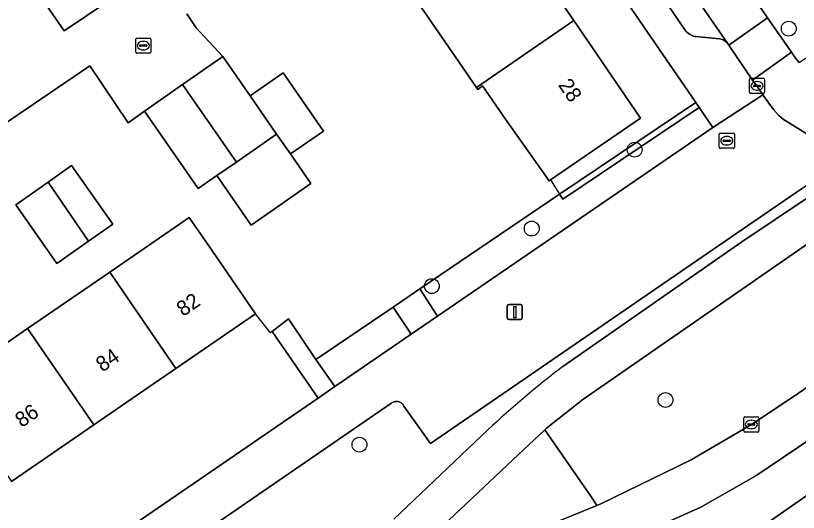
# Model space of a CAD drawing. Extents: x 157445 to 158888, y 383061 to 384688.
# Drawn here: x 158347.7 to 158399.4, y 383513.5 to 383546.2 of the extents above; entities that cross this region are included whole.
import ezdxf

# ---------------------------------------------------------------- set-up
doc = ezdxf.new("R2010")
doc.units = 0
for name, color, linetype in [('IMGEO_Berm_groen', 7, 'Continuous'), ('IMGEO_Boom', 7, 'Continuous'), ('IMGEO_Brandkraan', 7, 'Continuous'), ('IMGEO_Erf', 7, 'Continuous'), ('IMGEO_Fietspad_gesloten', 7, 'Continuous'), ('IMGEO_Groenvoorziening', 7, 'Continuous'), ('IMGEO_Haag', 7, 'Continuous'), ('IMGEO_Hek', 7, 'Continuous'), ('IMGEO_Kolk', 7, 'Continuous'), ('IMGEO_Lichtmast', 7, 'Continuous'), ('IMGEO_Pand', 7, 'Continuous'), ('IMGEO_Pand_nummerreeks', 7, 'Continuous'), ('IMGEO_Parkeervlak_open', 7, 'Continuous'), ('IMGEO_Rijbaan_lokaal_open', 7, 'Continuous'), ('IMGEO_Rijbaan_regionaal_gesloten', 7, 'Continuous'), ('IMGEO_Voetpad_open', 7, 'Continuous')]:
    doc.layers.add(name, color=color, linetype=linetype)

msp = doc.modelspace()

# ---------------------------------------------------------------- linework, layer by layer
at = {"layer": 'IMGEO_Berm_groen'}
for points in [[(158500, 383599.794), (158400.504, 383531.525), (158385.186, 383520.921), (158382.786, 383519.037), (158382.666, 383518.924), (158383.259, 383518.068), (158385.796, 383514.402), (158386.117, 383513.939), (158386.367, 383514.043), (158392.334, 383516.949), (158396.311, 383519.274), (158398.999, 383521.064), (158401.509, 383522.775), (158406.471, 383526.137), (158411.628, 383529.655), (158442.175, 383550.47), (158457.465, 383560.876), (158472.766, 383571.328), (158488.049, 383581.718)], [(158399.691, 383534.859), (158395.289, 383531.857), (158375.12, 383518.021), (158373.369, 383520.49), (158373.345, 383520.533), (158373.318, 383520.573), (158373.287, 383520.611), (158373.253, 383520.646), (158373.216, 383520.677), (158373.176, 383520.705), (158373.133, 383520.73), (158373.089, 383520.751), (158373.043, 383520.767), (158372.996, 383520.78), (158372.948, 383520.788), (158372.899, 383520.792), (158372.851, 383520.791), (158372.802, 383520.786), (158372.754, 383520.777), (158372.707, 383520.764), (158372.662, 383520.746), (158372.618, 383520.725), (158372.576, 383520.699), (158372.537, 383520.67), (158372.512, 383520.649), (158353.845, 383507.839)], [(158383.866, 383523.103), (158395.677, 383531.318), (158400.089, 383534.274)], [(158372.695, 383513.018), (158378.92, 383518.936)]]:
    msp.add_lwpolyline(points, dxfattribs=at)
msp.add_arc((158427.536, 383466.25), 71.689, 127.52879, 132.69942, dxfattribs=at)
at = {"layer": 'IMGEO_Boom'}
for centre in [(158398.785, 383545.383), (158388.61, 383537.4), (158381.81, 383532.2), (158375.21, 383528.4), (158390.641, 383520.885), (158370.43, 383517.943)]:
    msp.add_circle(centre, 0.489, dxfattribs=at)
at = {"layer": 'IMGEO_Brandkraan'}
for p, q in [((158394.189, 383537.565), (158394.189, 383538.417)), ((158394.264, 383538.491), (158395.116, 383538.491)), ((158394.677, 383538.271), (158394.702, 383538.271)), ((158395.19, 383538.417), (158395.19, 383537.565)), ((158394.448, 383537.985), (158394.448, 383537.997)), ((158394.886, 383537.948), (158394.488, 383537.948)), ((158394.491, 383538.034), (158394.889, 383538.034)), ((158394.7, 383537.711), (158394.675, 383537.711)), ((158394.932, 383537.997), (158394.932, 383537.985)), ((158395.116, 383537.491), (158394.264, 383537.491))]:
    msp.add_line(p, q, dxfattribs=at)
for points in [[(158394.189, 383537.565), (158394.189, 383538.417)], [(158394.264, 383538.491), (158395.116, 383538.491)], [(158395.19, 383538.417), (158395.19, 383537.565)], [(158395.116, 383537.491), (158394.264, 383537.491)]]:
    msp.add_lwpolyline(points, dxfattribs=at)
for centre, radius, start, end in [((158394.266, 383538.415), 0.0765, 91.552, 178.448), ((158394.266, 383538.415), 0.0765, 91.552, 178.448), ((158395.114, 383538.415), 0.0765, 1.552, 88.448), ((158395.114, 383538.415), 0.0765, 1.552, 88.448), ((158394.266, 383537.567), 0.0765, 181.552, 268.448), ((158394.266, 383537.567), 0.0765, 181.552, 268.448), ((158394.488, 383537.994), 0.0403, 85.8775, 175.7526), ((158394.485, 383537.984), 0.0366, 178.938, 274.7102), ((158394.889, 383537.991), 0.043, 264.8664, 352.4533), ((158394.893, 383537.996), 0.0386, 1.7309, 96.639), ((158395.114, 383537.567), 0.0765, 271.552, 358.448), ((158395.114, 383537.567), 0.0765, 271.552, 358.448)]:
    msp.add_arc(centre, radius, start, end, dxfattribs=at)
for centre, major_axis, ratio, start_param, end_param in [((158394.676, 383537.991), (-0.387, 0.002), 0.722429, 4.712389, 7.853982), ((158394.701, 383537.991), (-0.39, 0.002), 0.717154, 1.570796, 4.712389)]:
    msp.add_ellipse(centre, major_axis=major_axis, ratio=ratio, start_param=start_param, end_param=end_param, dxfattribs=at)
at = {"layer": 'IMGEO_Erf'}
for points in [[(158369.021, 383554.827), (158364.143, 383561.941), (158366.421, 383563.548), (158370.544, 383566.376), (158375.445, 383559.233), (158380.059, 383552.508), (158384.578, 383545.922), (158388.997, 383539.482), (158383.049, 383535.405), (158382.953, 383535.339), (158380.066, 383539.424), (158378.566, 383541.605), (158378.241, 383541.382), (158378.15, 383541.514), (158373.633, 383548.102)], [(158349.868, 383535.256), (158351.424, 383536.348), (158354.134, 383532.484), (158352.54, 383531.366), (158350.444, 383529.897), (158347.735, 383533.761)]]:
    msp.add_lwpolyline(points, close=True, dxfattribs=at)
for points in [[(158344.248, 383504.951), (158367.693, 383521.011), (158364.675, 383525.409), (158365.739, 383526.239), (158367.558, 383523.555), (158372.662, 383527.018), (158374.426, 383528.215), (158383.641, 383534.467), (158392.647, 383540.516), (158387.473, 383548.067)], [(158359.035, 383546.353), (158359.64, 383545.449), (158361.402, 383543.546), (158363.204, 383540.951), (158365.387, 383542.467), (158368.05, 383538.632), (158365.867, 383537.117), (158367.225, 383535.161), (158364.575, 383533.32), (158363.288, 383532.427), (158361.021, 383535.692), (158359.783, 383534.832), (158356.227, 383539.952), (158355.151, 383539.165), (158352.622, 383542.94), (158336.26, 383531.831)], [(158343.097, 383521.874), (158348.518, 383525.6), (158353.94, 383529.327), (158359.187, 383532.934), (158360.732, 383530.704), (158363.563, 383526.582), (158358.306, 383522.971), (158352.882, 383519.246), (158347.459, 383515.521)]]:
    msp.add_lwpolyline(points, dxfattribs=at)
at = {"layer": 'IMGEO_Fietspad_gesloten'}
for points in [[(158679.399, 383721.322), (158677.463, 383720.002), (158677.446, 383719.989), (158673.107, 383717.176), (158672.871, 383716.996), (158659.434, 383707.528), (158646.351, 383698.32), (158645.771, 383697.923), (158642.101, 383695.683), (158635.984, 383692.252), (158632.559, 383690.485), (158625.975, 383687.642), (158625.07, 383687.28), (158622.291, 383686.109), (158619.533, 383684.885), (158594.652, 383667.82), (158523.57, 383619.052), (158500, 383602.881), (158449.207, 383568.025), (158400.089, 383534.274), (158395.677, 383531.318), (158383.866, 383523.103)], [(158352.76, 383494.678), (158355.478, 383496.613), (158357.259, 383497.791), (158360.429, 383500), (158372.248, 383509.263), (158374.404, 383511.146), (158380.556, 383516.939), (158382.666, 383518.924), (158382.786, 383519.037), (158385.186, 383520.921), (158400.504, 383531.525), (158500, 383599.794), (158509.882, 383606.575), (158524.995, 383616.939), (158597.382, 383666.576), (158618.032, 383680.773)], [(158378.92, 383518.936), (158372.695, 383513.018)]]:
    msp.add_lwpolyline(points, dxfattribs=at)
msp.add_arc((158427.536, 383466.25), 71.689, 127.52879, 132.69942, dxfattribs=at)
at = {"layer": 'IMGEO_Groenvoorziening'}
for points in [[(158393.771, 383538.876), (158392.873, 383540.186), (158383.864, 383534.135), (158383.641, 383534.467), (158374.426, 383528.215), (158375.587, 383526.419)], [(158392.873, 383540.186), (158392.647, 383540.516), (158383.641, 383534.467), (158383.864, 383534.135)], [(158373.838, 383525.221), (158372.662, 383527.018), (158367.558, 383523.555), (158368.813, 383521.779)]]:
    msp.add_lwpolyline(points, close=True, dxfattribs=at)
for points in [[(158383.577, 383512.885), (158386.117, 383513.939), (158385.796, 383514.402), (158383.259, 383518.068), (158382.666, 383518.924), (158380.556, 383516.939), (158374.404, 383511.146)], [(158384.32, 383501.484), (158391.488, 383506.524), (158394.127, 383508.417), (158394.275, 383508.226), (158399.159, 383511.657), (158404.055, 383515.07), (158402.806, 383516.561), (158399.682, 383514.393), (158396.561, 383512.223)]]:
    msp.add_lwpolyline(points, dxfattribs=at)
at = {"layer": 'IMGEO_Haag'}
msp.add_lwpolyline([(158392.873, 383540.186), (158392.647, 383540.516), (158383.641, 383534.467), (158383.864, 383534.135)], close=True, dxfattribs=at)
for points in [[(158383.577, 383512.885), (158386.117, 383513.939), (158385.796, 383514.402), (158383.259, 383518.068), (158382.666, 383518.924), (158380.556, 383516.939), (158374.404, 383511.146)], [(158384.32, 383501.484), (158391.488, 383506.524), (158394.127, 383508.417), (158394.275, 383508.226), (158399.159, 383511.657), (158404.055, 383515.07), (158402.806, 383516.561), (158399.682, 383514.393), (158396.561, 383512.223)]]:
    msp.add_lwpolyline(points, dxfattribs=at)
at = {"layer": 'IMGEO_Hek'}
for points in [[(158383.049, 383535.405), (158383.641, 383534.467)], [(158383.641, 383534.467), (158374.426, 383528.215)], [(158374.426, 383528.215), (158372.662, 383527.018)], [(158372.662, 383527.018), (158367.558, 383523.555)], [(158364.675, 383525.409), (158364.554, 383525.314), (158363.563, 383526.582)], [(158367.558, 383523.555), (158365.739, 383526.239), (158364.675, 383525.409)]]:
    msp.add_lwpolyline(points, dxfattribs=at)
at = {"layer": 'IMGEO_Kolk'}
for p, q in [((158355.653, 383543.842), (158355.653, 383544.694)), ((158355.728, 383544.768), (158356.58, 383544.768)), ((158355.955, 383544.311), (158356.353, 383544.311)), ((158356.141, 383544.548), (158356.166, 383544.548)), ((158356.654, 383544.694), (158356.654, 383543.842)), ((158356.58, 383543.768), (158355.728, 383543.768)), ((158355.912, 383544.262), (158355.912, 383544.274)), ((158356.35, 383544.225), (158355.952, 383544.225)), ((158356.164, 383543.988), (158356.139, 383543.988)), ((158356.396, 383544.274), (158356.396, 383544.262)), ((158396.188, 383541.186), (158396.188, 383542.038)), ((158396.263, 383542.112), (158397.115, 383542.112)), ((158396.676, 383541.892), (158396.701, 383541.892)), ((158397.189, 383542.038), (158397.189, 383541.186)), ((158396.447, 383541.606), (158396.447, 383541.618)), ((158396.885, 383541.569), (158396.487, 383541.569)), ((158396.49, 383541.655), (158396.888, 383541.655)), ((158396.699, 383541.332), (158396.674, 383541.332)), ((158396.931, 383541.618), (158396.931, 383541.606)), ((158397.115, 383541.112), (158396.263, 383541.112)), ((158395.81, 383518.849), (158395.81, 383519.701)), ((158395.885, 383519.775), (158396.737, 383519.775)), ((158396.298, 383519.555), (158396.323, 383519.555)), ((158396.811, 383519.701), (158396.811, 383518.849)), ((158396.069, 383519.269), (158396.069, 383519.281)), ((158396.507, 383519.232), (158396.109, 383519.232)), ((158396.112, 383519.318), (158396.51, 383519.318)), ((158396.321, 383518.995), (158396.296, 383518.995)), ((158396.553, 383519.281), (158396.553, 383519.269)), ((158396.737, 383518.775), (158395.885, 383518.775))]:
    msp.add_line(p, q, dxfattribs=at)
for points in [[(158355.653, 383543.842), (158355.653, 383544.694)], [(158355.728, 383544.768), (158356.58, 383544.768)], [(158356.654, 383544.694), (158356.654, 383543.842)], [(158356.58, 383543.768), (158355.728, 383543.768)], [(158396.188, 383541.186), (158396.188, 383542.038)], [(158396.263, 383542.112), (158397.115, 383542.112)], [(158397.189, 383542.038), (158397.189, 383541.186)], [(158397.115, 383541.112), (158396.263, 383541.112)], [(158395.81, 383518.849), (158395.81, 383519.701)], [(158395.885, 383519.775), (158396.737, 383519.775)], [(158396.811, 383519.701), (158396.811, 383518.849)], [(158396.737, 383518.775), (158395.885, 383518.775)]]:
    msp.add_lwpolyline(points, dxfattribs=at)
for centre, radius, start, end in [((158355.73, 383544.692), 0.0765, 91.552, 178.448), ((158355.73, 383544.692), 0.0765, 91.552, 178.448), ((158355.952, 383544.271), 0.0403, 85.8775, 175.7526), ((158356.357, 383544.273), 0.0386, 1.7309, 96.639), ((158356.578, 383544.692), 0.0765, 1.552, 88.448), ((158356.578, 383544.692), 0.0765, 1.552, 88.448), ((158355.73, 383543.844), 0.0765, 181.552, 268.448), ((158355.73, 383543.844), 0.0765, 181.552, 268.448), ((158355.949, 383544.261), 0.0366, 178.938, 274.7102), ((158356.353, 383544.268), 0.043, 264.8664, 352.4533), ((158356.578, 383543.844), 0.0765, 271.552, 358.448), ((158356.578, 383543.844), 0.0765, 271.552, 358.448), ((158396.265, 383542.036), 0.0765, 91.552, 178.448), ((158396.265, 383542.036), 0.0765, 91.552, 178.448), ((158397.113, 383542.036), 0.0765, 1.552, 88.448), ((158397.113, 383542.036), 0.0765, 1.552, 88.448), ((158396.265, 383541.188), 0.0765, 181.552, 268.448), ((158396.265, 383541.188), 0.0765, 181.552, 268.448), ((158396.487, 383541.615), 0.0403, 85.8775, 175.7526), ((158396.484, 383541.605), 0.0366, 178.938, 274.7102), ((158396.888, 383541.612), 0.043, 264.8664, 352.4533), ((158396.892, 383541.617), 0.0386, 1.7309, 96.639), ((158397.113, 383541.188), 0.0765, 271.552, 358.448), ((158397.113, 383541.188), 0.0765, 271.552, 358.448), ((158395.887, 383519.699), 0.0765, 91.552, 178.448), ((158395.887, 383519.699), 0.0765, 91.552, 178.448), ((158396.735, 383519.699), 0.0765, 1.552, 88.448), ((158396.735, 383519.699), 0.0765, 1.552, 88.448), ((158396.109, 383519.278), 0.0403, 85.8775, 175.7526), ((158396.106, 383519.268), 0.0366, 178.938, 274.7102), ((158396.51, 383519.275), 0.043, 264.8664, 352.4533), ((158396.514, 383519.28), 0.0386, 1.7309, 96.639), ((158395.887, 383518.851), 0.0765, 181.552, 268.448), ((158395.887, 383518.851), 0.0765, 181.552, 268.448), ((158396.735, 383518.851), 0.0765, 271.552, 358.448), ((158396.735, 383518.851), 0.0765, 271.552, 358.448)]:
    msp.add_arc(centre, radius, start, end, dxfattribs=at)
for centre, major_axis, ratio, start_param, end_param in [((158356.14, 383544.268), (-0.387, 0.002), 0.722429, 4.712389, 7.853982), ((158356.165, 383544.268), (-0.39, 0.002), 0.717154, 1.570796, 4.712389), ((158396.675, 383541.612), (-0.387, 0.002), 0.722429, 4.712389, 7.853982), ((158396.7, 383541.612), (-0.39, 0.002), 0.717154, 1.570796, 4.712389), ((158396.297, 383519.275), (-0.387, 0.002), 0.722429, 4.712389, 7.853982), ((158396.322, 383519.275), (-0.39, 0.002), 0.717154, 1.570796, 4.712389)]:
    msp.add_ellipse(centre, major_axis=major_axis, ratio=ratio, start_param=start_param, end_param=end_param, dxfattribs=at)
at = {"layer": 'IMGEO_Lichtmast'}
for p, q in [((158380.196, 383526.291), (158380.196, 383527.091)), ((158380.196, 383527.091), (158380.196, 383526.291)), ((158380.296, 383527.191), (158381.086, 383527.191)), ((158381.086, 383527.191), (158380.296, 383527.191)), ((158381.186, 383527.091), (158381.186, 383526.291)), ((158381.186, 383526.291), (158381.186, 383527.091)), ((158381.086, 383526.191), (158380.296, 383526.191)), ((158380.296, 383526.191), (158381.086, 383526.191))]:
    msp.add_line(p, q, dxfattribs=at)
msp.add_lwpolyline([(158380.616, 383527.066), (158380.766, 383527.066), (158380.766, 383526.316), (158380.616, 383526.316), (158380.616, 383527.066)], dxfattribs=at)
for centre, start, end in [((158380.296, 383527.091), 90, 180), ((158380.296, 383527.091), 90, 180), ((158381.086, 383527.091), 0, 90), ((158381.086, 383527.091), 360, 90), ((158380.296, 383526.291), 180, 270), ((158380.296, 383526.291), 180, 270), ((158381.086, 383526.291), 270, 0), ((158381.086, 383526.291), 270, 0)]:
    msp.add_arc(centre, 0.1, start, end, dxfattribs=at)
at = {"layer": 'IMGEO_Pand'}
for points in [[(158378.15, 383541.514), (158384.578, 383545.922), (158380.059, 383552.508), (158373.633, 383548.102)], [(158355.615, 383548.4), (158356.07, 383548.706), (158355.994, 383548.811), (158354.278, 383551.198), (158349.226, 383547.695), (158350.929, 383545.24)], [(158378.15, 383541.514), (158378.241, 383541.382), (158378.566, 383541.605), (158380.066, 383539.424), (158382.953, 383535.339), (158383.049, 383535.405), (158388.997, 383539.482), (158384.578, 383545.922)], [(158363.204, 383540.951), (158361.402, 383543.546), (158358.752, 383541.705), (158362.307, 383536.586), (158364.957, 383538.427)], [(158365.387, 383542.467), (158363.204, 383540.951), (158364.957, 383538.427), (158365.867, 383537.117), (158368.05, 383538.632)], [(158358.752, 383541.705), (158356.227, 383539.952), (158359.783, 383534.832), (158361.021, 383535.692), (158362.307, 383536.586)], [(158365.867, 383537.117), (158364.957, 383538.427), (158362.307, 383536.586), (158361.021, 383535.692), (158363.288, 383532.427), (158364.575, 383533.32), (158367.225, 383535.161)], [(158349.868, 383535.256), (158352.54, 383531.366), (158354.134, 383532.484), (158351.424, 383536.348)], [(158349.868, 383535.256), (158347.735, 383533.761), (158350.444, 383529.897), (158352.54, 383531.366)], [(158353.94, 383529.327), (158358.306, 383522.971), (158363.563, 383526.582), (158360.732, 383530.704), (158359.187, 383532.934)], [(158353.94, 383529.327), (158348.518, 383525.6), (158352.882, 383519.246), (158358.306, 383522.971)], [(158343.097, 383521.874), (158347.459, 383515.521), (158352.882, 383519.246), (158348.518, 383525.6)]]:
    msp.add_lwpolyline(points, close=True, dxfattribs=at)
at = {"layer": 'IMGEO_Parkeervlak_open'}
msp.add_lwpolyline([(158390.269, 383547.741), (158391.981, 383545.228), (158392.054, 383545.155), (158392.133, 383545.088), (158392.218, 383545.029), (158392.308, 383544.978), (158392.402, 383544.935), (158392.5, 383544.9), (158392.6, 383544.875), (158392.66, 383544.864), (158394.218, 383544.709), (158394.238, 383544.706), (158394.31, 383544.691), (158394.38, 383544.67), (158394.449, 383544.642), (158394.514, 383544.608), (158394.577, 383544.569), (158394.635, 383544.524), (158394.689, 383544.474), (158394.739, 383544.42), (158393.085, 383546.807)], dxfattribs=at)
at = {"layer": 'IMGEO_Rijbaan_lokaal_open'}
for points in [[(158394.825, 383544.297), (158397.372, 383546.108), (158395.903, 383548.268), (158395.181, 383549.268), (158393.025, 383552.415), (158392.359, 383553.441), (158384.193, 383565.357), (158384.063, 383565.505), (158383.964, 383565.649), (158381.789, 383568.826), (158381.557, 383569.164), (158378.915, 383567.351), (158392.129, 383548.205), (158393.085, 383546.807), (158394.739, 383544.42)], [(158394.825, 383544.297), (158396.398, 383541.987), (158398.962, 383543.824), (158397.372, 383546.108)]]:
    msp.add_lwpolyline(points, close=True, dxfattribs=at)
for points in [[(158342.883, 383551.43), (158341.323, 383542.746), (158335.613, 383539.049), (158332.98, 383537.19), (158330.347, 383535.33), (158327.714, 383533.471), (158328.853, 383532.121), (158328.039, 383530.014), (158322.372, 383525.976), (158322.136, 383525.869), (158325.365, 383521.154), (158330.99, 383524.879), (158333.108, 383526.306), (158331.448, 383528.569), (158336.26, 383531.831), (158352.622, 383542.94), (158355.151, 383539.165), (158356.227, 383539.952), (158358.752, 383541.705), (158361.402, 383543.546), (158359.64, 383545.449), (158359.035, 383546.353)], [(158355.615, 383548.4), (158350.929, 383545.24), (158349.226, 383547.695)], [(158399.469, 383543.145), (158399.231, 383543.442), (158398.962, 383543.824), (158396.398, 383541.987), (158396.685, 383541.611), (158396.977, 383541.159), (158397.067, 383541.02), (158397.47, 383540.47), (158397.773, 383540.05), (158398.132, 383539.661), (158398.443, 383539.387), (158400.553, 383538.102)]]:
    msp.add_lwpolyline(points, dxfattribs=at)
at = {"layer": 'IMGEO_Rijbaan_regionaal_gesloten'}
for points in [[(158532.907, 383605.325), (158542.718, 383612.011), (158649.601, 383684.834), (158659.584, 383691.635), (158676.506, 383703.162), (158676.85, 383703.4), (158675.249, 383705.727), (158419.62, 383531.385), (158396.6, 383515.895), (158392.975, 383513.826), (158381.801, 383508.832), (158377.704, 383506.331), (158374.335, 383503.923), (158362.176, 383495.3), (158357.947, 383492.263), (158359.626, 383489.838), (158363.896, 383492.904), (158376.206, 383501.305), (158380.823, 383504.604), (158383.416, 383506.187), (158388.341, 383508.475), (158396.561, 383512.223), (158399.682, 383514.393), (158402.806, 383516.561)], [(158401.509, 383522.775), (158398.999, 383521.064), (158396.311, 383519.274), (158392.334, 383516.949), (158386.367, 383514.043), (158386.117, 383513.939), (158383.577, 383512.885), (158381.75, 383512.082), (158379.72, 383511.099), (158376.096, 383508.887), (158374.476, 383507.747), (158366.866, 383502.475), (158363.406, 383500), (158357.586, 383495.836), (158356.579, 383495.148), (158356.154, 383494.854), (158357.947, 383492.263), (158362.176, 383495.3), (158374.335, 383503.923), (158377.704, 383506.331), (158381.801, 383508.832), (158392.975, 383513.826), (158396.6, 383515.895), (158419.62, 383531.385)]]:
    msp.add_lwpolyline(points, dxfattribs=at)
at = {"layer": 'IMGEO_Voetpad_open'}
for points in [[(158392.62, 383555.823), (158392.309, 383553.955), (158392.359, 383553.441), (158393.025, 383552.415), (158395.181, 383549.268), (158395.903, 383548.268), (158397.372, 383546.108), (158398.962, 383543.824), (158399.231, 383543.442), (158399.469, 383543.145), (158404.233, 383546.325), (158401.657, 383546.866), (158395.339, 383555.995), (158381.294, 383576.743)], [(158387.473, 383548.067), (158392.647, 383540.516), (158392.873, 383540.186), (158393.771, 383538.876), (158397.067, 383541.02), (158396.977, 383541.159), (158396.685, 383541.611), (158396.398, 383541.987), (158394.825, 383544.297), (158394.739, 383544.42), (158394.689, 383544.474), (158394.635, 383544.524), (158394.577, 383544.569), (158394.514, 383544.608), (158394.449, 383544.642), (158394.38, 383544.67), (158394.31, 383544.691), (158394.238, 383544.706), (158394.218, 383544.709), (158392.66, 383544.864), (158392.6, 383544.875), (158392.5, 383544.9), (158392.402, 383544.935), (158392.308, 383544.978), (158392.218, 383545.029), (158392.133, 383545.088), (158392.054, 383545.155), (158391.981, 383545.228), (158390.269, 383547.741)], [(158395.289, 383531.857), (158399.691, 383534.859), (158403.193, 383537.3), (158403.037, 383537.287), (158402.76, 383537.284), (158402.484, 383537.305), (158402.211, 383537.351), (158401.943, 383537.421), (158401.682, 383537.515), (158400.553, 383538.102), (158398.443, 383539.387), (158398.132, 383539.661), (158397.773, 383540.05), (158397.47, 383540.47), (158397.067, 383541.02), (158393.771, 383538.876), (158375.587, 383526.419), (158373.838, 383525.221), (158368.813, 383521.779), (158367.693, 383521.011), (158344.248, 383504.951), (158342.534, 383503.777), (158338.29, 383500), (158345.577, 383495.335)], [(158353.845, 383507.839), (158372.512, 383520.649), (158372.537, 383520.67), (158372.576, 383520.699), (158372.618, 383520.725), (158372.662, 383520.746), (158372.707, 383520.764), (158372.754, 383520.777), (158372.802, 383520.786), (158372.851, 383520.791), (158372.899, 383520.792), (158372.948, 383520.788), (158372.996, 383520.78), (158373.043, 383520.767), (158373.089, 383520.751), (158373.133, 383520.73), (158373.176, 383520.705), (158373.216, 383520.677), (158373.253, 383520.646), (158373.287, 383520.611), (158373.318, 383520.573), (158373.345, 383520.533), (158373.369, 383520.49), (158375.12, 383518.021), (158395.289, 383531.857)]]:
    msp.add_lwpolyline(points, dxfattribs=at)
for points in [[(158375.587, 383526.419), (158374.426, 383528.215), (158372.662, 383527.018), (158373.838, 383525.221)], [(158368.813, 383521.779), (158367.558, 383523.555), (158365.739, 383526.239), (158364.675, 383525.409), (158367.693, 383521.011)]]:
    msp.add_lwpolyline(points, close=True, dxfattribs=at)

# ---------------------------------------------------------------- texts
at = {"layer": 'IMGEO_Pand_nummerreeks'}
for s, rotation, p in [('28', 304.4555, (158383.52, 383541.667)), ('82', 34.4823, (158358.786, 383526.358)), ('84', 34.4823, (158353.456, 383522.698)), ('86', 34.4823, (158348.124, 383519.035))]:
    msp.add_text(s, height=1, rotation=rotation, dxfattribs=at).set_placement(p)

doc.saveas('drawing.dxf')
